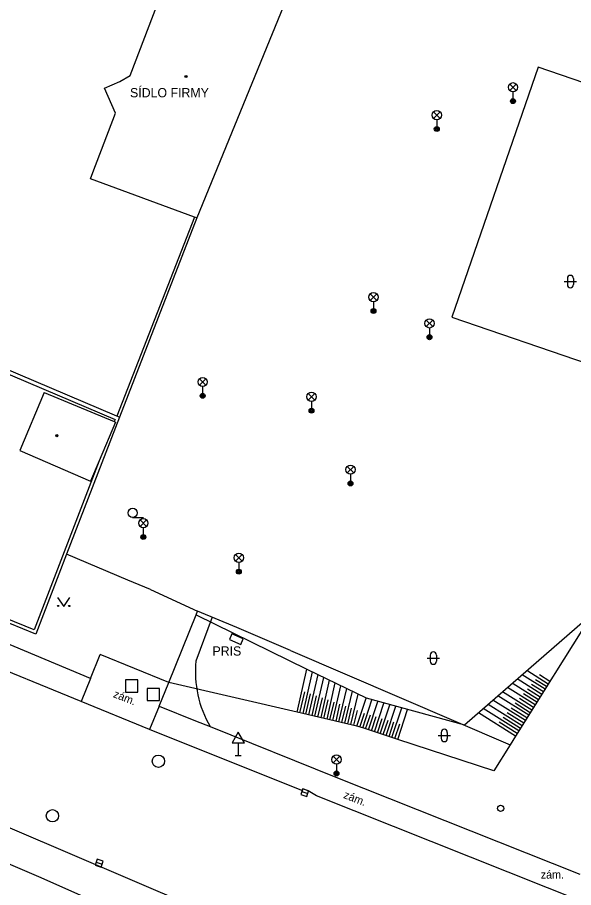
# Model space of a CAD drawing. Extents: x -596024 to -594475, y -1163820 to -1161957.
# Drawn here: x -594721.2 to -594676, y -1162222 to -1162151.3 of the extents above; entities that cross this region are included whole.
import ezdxf

# ---------------------------------------------------------------- set-up
doc = ezdxf.new("R2010")
doc.units = 0
for name, color, linetype in [('Level 10', 7, 'Continuous'), ('Level 11', 7, 'Continuous'), ('Level 14', 7, 'Continuous'), ('Level 15', 7, 'Continuous'), ('Level 24', 7, 'Continuous'), ('Level 26', 7, 'Continuous'), ('Level 27', 7, 'Continuous'), ('Level 28', 7, 'Continuous'), ('Level 33', 7, 'Continuous'), ('Level 34', 7, 'Continuous'), ('Level 36', 7, 'Continuous'), ('Level 39', 7, 'Continuous'), ('Level 40', 7, 'Continuous'), ('Level 41', 7, 'Continuous'), ('Level 5', 7, 'Continuous'), ('Level 51', 7, 'Continuous'), ('Level 7', 7, 'Continuous'), ('Level 8', 7, 'Continuous')]:
    doc.layers.add(name, color=color, linetype=linetype)

msp = doc.modelspace()

# ---------------------------------------------------------------- linework, layer by layer
at = {"layer": 'Level 10'}
for points in [[(-594716.04, -1162206.9), (-594724.93, -1162203.28), (-594727.71, -1162202.05)], [(-594710.48, -1162209.16), (-594716.04, -1162206.9)], [(-594743.15, -1162207.86), (-594736.49, -1162210.9), (-594707.02, -1162223.49)], [(-594675.07, -1162223.25), (-594696.91, -1162214.57), (-594697.58, -1162214.16), (-594698.03, -1162214), (-594698.11, -1162214.12), (-594710.48, -1162209.16)]]:
    msp.add_lwpolyline(points, dxfattribs=at)
at = {"layer": 'Level 11'}
for points in [[(-594708.91, -1162205.35), (-594706.7, -1162199.85)], [(-594705.4, -1162200.04), (-594706.71, -1162203.61)], [(-594706.7, -1162199.85), (-594706.58, -1162199.55)], [(-594714.84, -1162223.2), (-594719.3, -1162221.23), (-594739.83, -1162212.46), (-594759.63, -1162204.07), (-594759.98, -1162203.92), (-594762.4, -1162202.4), (-594767.29, -1162200.27)], [(-594715.29, -1162205.04), (-594723.52, -1162201.58)], [(-594699.02, -1162202.75), (-594681.17, -1162210.41)], [(-594715.29, -1162205.04), (-594714.5, -1162203.07)], [(-594708.91, -1162205.35), (-594714.5, -1162203.07)], [(-594715.29, -1162205.04), (-594716.04, -1162206.9)], [(-594709.69, -1162207.28), (-594708.91, -1162205.35)], [(-594709.69, -1162207.28), (-594710.48, -1162209.16)], [(-594709.69, -1162207.28), (-594706.75, -1162208.46), (-594705.56, -1162208.94), (-594695.35, -1162213.04), (-594675.51, -1162220.92)]]:
    msp.add_lwpolyline(points, dxfattribs=at)
msp.add_arc((-594697.913, -1162204.501), 8.842, 174.21668, 210.13429, dxfattribs=at)
at = {"layer": 'Level 14'}
for points in [[(-594706.7, -1162199.85), (-594697.69, -1162204.26), (-594692.88, -1162206.61), (-594684.89, -1162208.8), (-594674.48, -1162199.75)], [(-594674.48, -1162199.75), (-594680.74, -1162209.72), (-594681.17, -1162210.41), (-594682.51, -1162212.54)], [(-594682.51, -1162212.54), (-594690.3, -1162209.98), (-594693.15, -1162209.05), (-594693.63, -1162208.89), (-594698.5, -1162207.76), (-594708.91, -1162205.35)]]:
    msp.add_lwpolyline(points, dxfattribs=at)
at = {"layer": 'Level 15'}
for points in [[(-594698.5, -1162207.76), (-594697.69, -1162204.26)], [(-594698.01, -1162207.88), (-594697.23, -1162204.49)], [(-594697.53, -1162207.99), (-594696.77, -1162204.71)], [(-594697.04, -1162208.1), (-594696.31, -1162204.94)], [(-594678.61, -1162206.33), (-594680.61, -1162205.07)], [(-594678.34, -1162205.91), (-594680.21, -1162204.73)], [(-594678.08, -1162205.48), (-594679.82, -1162204.39)], [(-594677.94, -1162205.27), (-594678.78, -1162204.74)], [(-594696.55, -1162208.21), (-594695.85, -1162205.16)], [(-594696.06, -1162208.33), (-594695.39, -1162205.39)], [(-594695.58, -1162208.44), (-594694.93, -1162205.62)], [(-594679.14, -1162207.18), (-594681.39, -1162205.76)], [(-594678.88, -1162206.75), (-594681, -1162205.42)], [(-594678.48, -1162206.12), (-594679.44, -1162205.51)], [(-594678.21, -1162205.69), (-594679.11, -1162205.13)], [(-594698.26, -1162207.82), (-594697.86, -1162206.1)], [(-594697.77, -1162207.93), (-594697.39, -1162206.27)], [(-594697.28, -1162208.04), (-594696.91, -1162206.44)], [(-594695.09, -1162208.55), (-594694.46, -1162205.84)], [(-594694.6, -1162208.66), (-594694, -1162206.07)], [(-594694.12, -1162208.78), (-594693.54, -1162206.29)], [(-594679.67, -1162208.02), (-594682.18, -1162206.45)], [(-594679.41, -1162207.6), (-594681.79, -1162206.1)], [(-594679.01, -1162206.96), (-594680.1, -1162206.28)], [(-594678.74, -1162206.54), (-594679.77, -1162205.89)], [(-594696.8, -1162208.16), (-594696.44, -1162206.6)], [(-594696.31, -1162208.27), (-594695.96, -1162206.77)], [(-594695.82, -1162208.38), (-594695.49, -1162206.94)], [(-594695.33, -1162208.5), (-594695.01, -1162207.11)], [(-594693.63, -1162208.89), (-594692.88, -1162206.62)], [(-594693.16, -1162209.05), (-594692.41, -1162206.77)], [(-594692.68, -1162209.21), (-594691.92, -1162206.9)], [(-594692.2, -1162209.36), (-594691.44, -1162207.03)], [(-594691.73, -1162209.52), (-594690.96, -1162207.16)], [(-594680.2, -1162208.87), (-594682.97, -1162207.13)], [(-594679.94, -1162208.45), (-594682.58, -1162206.79)], [(-594679.54, -1162207.81), (-594680.76, -1162207.04)], [(-594679.27, -1162207.39), (-594680.43, -1162206.66)], [(-594694.85, -1162208.61), (-594694.54, -1162207.28)], [(-594694.36, -1162208.72), (-594694.07, -1162207.45)], [(-594693.87, -1162208.83), (-594693.59, -1162207.62)], [(-594693.39, -1162208.97), (-594693.02, -1162207.84)], [(-594691.26, -1162209.67), (-594690.47, -1162207.29)], [(-594690.78, -1162209.83), (-594689.99, -1162207.42)], [(-594690.31, -1162209.98), (-594689.51, -1162207.55)], [(-594680.74, -1162209.72), (-594683.76, -1162207.82)], [(-594680.47, -1162209.29), (-594683.37, -1162207.47)], [(-594680.07, -1162208.66), (-594681.42, -1162207.81)], [(-594679.81, -1162208.23), (-594681.09, -1162207.43)], [(-594692.92, -1162209.13), (-594692.54, -1162207.98)], [(-594692.44, -1162209.28), (-594692.06, -1162208.12)], [(-594691.97, -1162209.44), (-594691.58, -1162208.27)], [(-594691.49, -1162209.59), (-594691.1, -1162208.41)], [(-594691.02, -1162209.75), (-594690.63, -1162208.55)], [(-594680.6, -1162209.5), (-594682.08, -1162208.58)], [(-594680.34, -1162209.08), (-594681.75, -1162208.19)], [(-594690.54, -1162209.91), (-594690.15, -1162208.7)]]:
    msp.add_lwpolyline(points, dxfattribs=at)
at = {"layer": 'Level 24'}
msp.add_lwpolyline([(-594703.998, -1162201.864), (-594703.078, -1162202.256), (-594702.882, -1162201.796), (-594703.802, -1162201.404)], close=True, dxfattribs=at)
at = {"layer": 'Level 26'}
for points in [[(-594712.45, -1162206.15), (-594711.45, -1162206.15), (-594711.45, -1162205.15), (-594712.45, -1162205.15)], [(-594710.67, -1162206.83), (-594709.67, -1162206.83), (-594709.67, -1162205.83), (-594710.67, -1162205.83)]]:
    msp.add_lwpolyline(points, close=True, dxfattribs=at)
at = {"layer": 'Level 27'}
for p, q in [((-594698.107, -1162214.22), (-594697.633, -1162214.38)), ((-594714.817, -1162219.95), (-594714.343, -1162220.11))]:
    msp.add_line(p, q, dxfattribs=at)
for points in [[(-594698.187, -1162214.456), (-594697.714, -1162214.617), (-594697.553, -1162214.144), (-594698.026, -1162213.983)], [(-594714.897, -1162220.186), (-594714.424, -1162220.347), (-594714.263, -1162219.874), (-594714.736, -1162219.713)]]:
    msp.add_lwpolyline(points, close=True, dxfattribs=at)
for centre in [(-594709.77, -1162211.75), (-594718.38, -1162216.18)]:
    msp.add_circle(centre, 0.5, dxfattribs=at)
at = {"layer": 'Level 28'}
msp.add_circle((-594681.95, -1162215.58), 0.25, dxfattribs=at)
at = {"layer": 'Level 33'}
for p, q in [((-594681.215, -1162157.27), (-594680.685, -1162156.74)), ((-594681.215, -1162156.74), (-594680.685, -1162157.27)), ((-594680.95, -1162157.38), (-594680.95, -1162158.13)), ((-594687.405, -1162159.53), (-594686.875, -1162159)), ((-594687.405, -1162159), (-594686.875, -1162159.53)), ((-594687.14, -1162159.64), (-594687.14, -1162160.39)), ((-594692.555, -1162174.32), (-594692.025, -1162173.79)), ((-594692.555, -1162173.79), (-594692.025, -1162174.32)), ((-594692.29, -1162174.43), (-594692.29, -1162175.18)), ((-594687.995, -1162176.45), (-594687.465, -1162175.92)), ((-594687.995, -1162175.92), (-594687.465, -1162176.45)), ((-594687.73, -1162176.56), (-594687.73, -1162177.31)), ((-594706.435, -1162181.21), (-594705.905, -1162180.68)), ((-594706.435, -1162180.68), (-594705.905, -1162181.21)), ((-594706.17, -1162181.32), (-594706.17, -1162182.07)), ((-594697.585, -1162182.41), (-594697.055, -1162181.88)), ((-594697.585, -1162181.88), (-594697.055, -1162182.41)), ((-594697.32, -1162182.52), (-594697.32, -1162183.27)), ((-594694.415, -1162188.33), (-594693.885, -1162187.8)), ((-594694.415, -1162187.8), (-594693.885, -1162188.33)), ((-594694.15, -1162188.44), (-594694.15, -1162189.19)), ((-594711.255, -1162192.68), (-594710.725, -1162192.15)), ((-594711.255, -1162192.15), (-594710.725, -1162192.68)), ((-594710.99, -1162192.79), (-594710.99, -1162193.54)), ((-594703.495, -1162195.49), (-594702.965, -1162194.96)), ((-594703.495, -1162194.96), (-594702.965, -1162195.49)), ((-594703.23, -1162195.6), (-594703.23, -1162196.35)), ((-594695.555, -1162211.88), (-594695.025, -1162211.35)), ((-594695.555, -1162211.35), (-594695.025, -1162211.88)), ((-594695.29, -1162211.99), (-594695.29, -1162212.74))]:
    msp.add_line(p, q, dxfattribs=at)
for centre, radius in [((-594680.95, -1162157.005), 0.375), ((-594680.95, -1162158.13), 0.2), ((-594680.95, -1162158.13), 0.145), ((-594680.95, -1162158.13), 0.0876), ((-594687.14, -1162159.265), 0.375), ((-594687.14, -1162160.39), 0.2), ((-594687.14, -1162160.39), 0.145), ((-594687.14, -1162160.39), 0.0876), ((-594692.29, -1162174.055), 0.375), ((-594692.29, -1162175.18), 0.2), ((-594692.29, -1162175.18), 0.145), ((-594692.29, -1162175.18), 0.0876), ((-594687.73, -1162176.185), 0.375), ((-594687.73, -1162177.31), 0.2), ((-594687.73, -1162177.31), 0.145), ((-594687.73, -1162177.31), 0.0876), ((-594706.17, -1162180.945), 0.375), ((-594706.17, -1162182.07), 0.2), ((-594706.17, -1162182.07), 0.145), ((-594706.17, -1162182.07), 0.0876), ((-594697.32, -1162182.145), 0.375), ((-594697.32, -1162183.27), 0.2), ((-594697.32, -1162183.27), 0.145), ((-594697.32, -1162183.27), 0.0876), ((-594694.15, -1162188.065), 0.375), ((-594694.15, -1162189.19), 0.2), ((-594694.15, -1162189.19), 0.145), ((-594694.15, -1162189.19), 0.0876), ((-594710.99, -1162192.415), 0.375), ((-594710.99, -1162193.54), 0.2), ((-594710.99, -1162193.54), 0.145), ((-594710.99, -1162193.54), 0.0876), ((-594703.23, -1162195.225), 0.375), ((-594703.23, -1162196.35), 0.2), ((-594703.23, -1162196.35), 0.145), ((-594703.23, -1162196.35), 0.0876), ((-594695.29, -1162211.615), 0.375), ((-594695.29, -1162212.74), 0.2), ((-594695.29, -1162212.74), 0.145), ((-594695.29, -1162212.74), 0.0876)]:
    msp.add_circle(centre, radius, dxfattribs=at)
at = {"layer": 'Level 34'}
for p, q in [((-594703.28, -1162210.262), (-594703.28, -1162211.28)), ((-594703.53, -1162211.28), (-594703.03, -1162211.28))]:
    msp.add_line(p, q, dxfattribs=at)
msp.add_lwpolyline([(-594703.78, -1162210.262), (-594702.78, -1162210.262), (-594703.28, -1162209.396)], close=True, dxfattribs=at)
at = {"layer": 'Level 36'}
for p, q in [((-594676.526, -1162172.536), (-594676.526, -1162173.036)), ((-594676.026, -1162172.536), (-594676.026, -1162173.036)), ((-594676.776, -1162172.786), (-594675.776, -1162172.786)), ((-594711.86, -1162191.955), (-594710.985, -1162191.955)), ((-594687.916, -1162203.376), (-594686.916, -1162203.376)), ((-594687.666, -1162203.126), (-594687.666, -1162203.626)), ((-594687.166, -1162203.126), (-594687.166, -1162203.626)), ((-594687.036, -1162209.656), (-594686.036, -1162209.656)), ((-594686.786, -1162209.406), (-594686.786, -1162209.906)), ((-594686.286, -1162209.406), (-594686.286, -1162209.906))]:
    msp.add_line(p, q, dxfattribs=at)
msp.add_lwpolyline([(-594717.96, -1162198.44), (-594717.46, -1162199.19), (-594716.96, -1162198.44)], dxfattribs=at)
for centre, radius in [((-594711.86, -1162191.58), 0.375), ((-594717.91, -1162199.14), 0.05), ((-594717.011, -1162199.14), 0.05)]:
    msp.add_circle(centre, radius, dxfattribs=at)
for centre, start, end in [((-594676.276, -1162172.536), 0, 180), ((-594676.276, -1162173.036), 180, 0), ((-594687.416, -1162203.126), 0, 180), ((-594687.416, -1162203.626), 180, 0), ((-594686.536, -1162209.406), 0, 180), ((-594686.536, -1162209.906), 180, 0)]:
    msp.add_arc(centre, 0.25, start, end, dxfattribs=at)
at = {"layer": 'Level 39'}
for centre, radius in [((-594707.53, -1162156.13), 0.09), ((-594707.53, -1162156.13), 0.0398), ((-594718.02, -1162185.31), 0.09), ((-594718.02, -1162185.31), 0.0398)]:
    msp.add_circle(centre, radius, dxfattribs=at)
at = {"layer": 'Level 5'}
for points in [[(-594699.11, -1162149.2), (-594706.65, -1162167.62)], [(-594712.07, -1162156.04), (-594709.82, -1162150.16)], [(-594712.91, -1162156.54), (-594712.07, -1162156.04)], [(-594714.14, -1162157.09), (-594712.91, -1162156.54)], [(-594713.25, -1162159.11), (-594714.14, -1162157.09)], [(-594715.1, -1162163.94), (-594713.25, -1162159.11)], [(-594715.29, -1162164.45), (-594715.1, -1162163.94)], [(-594706.84, -1162167.55), (-594715.29, -1162164.45)], [(-594706.65, -1162167.62), (-594706.84, -1162167.55)], [(-594719.05, -1162181.79), (-594721.02, -1162186.51)], [(-594719.05, -1162181.79), (-594713.35, -1162184.16)], [(-594713.26, -1162184.2), (-594714.57, -1162187.34)], [(-594713.35, -1162184.16), (-594713.26, -1162184.2)], [(-594721.02, -1162186.51), (-594715.27, -1162189.01)], [(-594714.57, -1162187.34), (-594715.27, -1162189.01)]]:
    msp.add_lwpolyline(points, dxfattribs=at)
at = {"layer": 'Level 51'}
msp.add_lwpolyline([(-594653.61, -1162138.34), (-594655.1, -1162137.83), (-594667.25, -1162133.63), (-594675.19, -1162156.64), (-594678.9, -1162155.36), (-594685.92, -1162175.69), (-594674.83, -1162179.48), (-594670.08, -1162165.57), (-594665.39, -1162167.12), (-594663.86, -1162167.62)], dxfattribs=at)
at = {"layer": 'Level 7'}
for points in [[(-594706.84, -1162167.55), (-594713.13, -1162183.72)], [(-594706.65, -1162167.62), (-594712.94, -1162183.8)], [(-594713.13, -1162183.72), (-594726.47, -1162178.07)], [(-594726.36, -1162178.45), (-594713.28, -1162183.98)], [(-594712.94, -1162183.8), (-594717.23, -1162194.93)], [(-594712.94, -1162183.8), (-594713.13, -1162183.72)], [(-594713.28, -1162183.98), (-594713.35, -1162184.16)], [(-594714.57, -1162187.34), (-594719.87, -1162201.09)], [(-594717.23, -1162194.93), (-594719.73, -1162201.42)], [(-594710.41, -1162197.81), (-594712.24, -1162197.04), (-594717.23, -1162194.93)], [(-594719.73, -1162201.42), (-594730.31, -1162197.1)], [(-594719.87, -1162201.09), (-594730.22, -1162196.87)], [(-594703.38, -1162200.88), (-594706.58, -1162199.55)], [(-594699.02, -1162202.75), (-594703.38, -1162200.88)]]:
    msp.add_lwpolyline(points, dxfattribs=at)
at = {"layer": 'Level 8'}
msp.add_lwpolyline([(-594710.41, -1162197.81), (-594706.58, -1162199.55)], dxfattribs=at)

# ---------------------------------------------------------------- texts
at = {"layer": 'Level 40'}
for rotation, p in [(338.48, (-594713.49, -1162206.53)), (338.56, (-594694.78, -1162214.72))]:
    msp.add_text('zám.', height=0.65, rotation=rotation, dxfattribs=at).set_placement(p)
msp.add_text('zám.', height=0.65, dxfattribs=at).set_placement((-594678.69, -1162221.28))
at = {"layer": 'Level 41'}
for s, p in [('SÍDLO FIRMY', (-594712.07, -1162157.82)), ('PRIS', (-594705.37, -1162203.17))]:
    msp.add_text(s, height=0.75, dxfattribs=at).set_placement(p)

doc.saveas('drawing.dxf')
